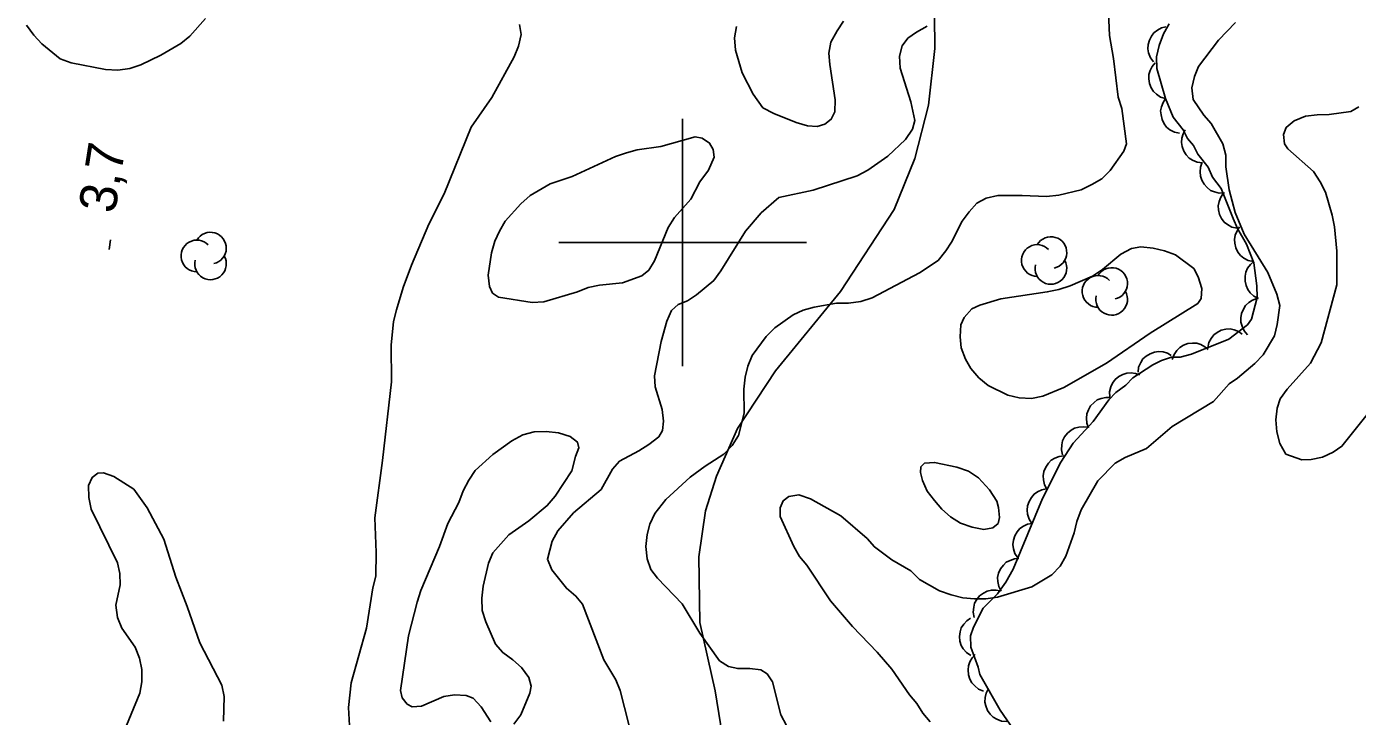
# Model space of a CAD drawing. Extents: x 282461 to 284471, y 5554090 to 5557646.
# Drawn here: x 283147 to 283254.5, y 5556961.7 to 5557017.5 of the extents above; entities that cross this region are included whole.
import ezdxf

# ---------------------------------------------------------------- set-up
doc = ezdxf.new("R2010")
doc.units = 0
for name, color, linetype in [('Niveau 1', 7, 'Continuous'), ('Niveau 2', 7, 'Continuous'), ('Niveau 22', 7, 'Continuous'), ('Niveau 3', 7, 'Continuous'), ('Niveau 44', 7, 'Continuous'), ('Niveau 61', 7, 'Continuous'), ('Niveau 7', 7, 'Continuous')]:
    doc.layers.add(name, color=color, linetype=linetype)

msp = doc.modelspace()

# ---------------------------------------------------------------- linework, layer by layer
at = {"layer": 'Niveau 1'}
for points in [[(283213, 5557017.88), (283212.49, 5557017.11)], [(283212.49, 5557017.11), (283211.98, 5557016.18), (283211.82, 5557015.31), (283211.89, 5557014.38), (283212.33, 5557011.54), (283212.29, 5557010.56), (283212.01, 5557009.97), (283211.49, 5557009.56), (283210.86, 5557009.38), (283210.1, 5557009.42), (283209.17, 5557009.7), (283207.36, 5557010.43), (283206.48, 5557010.88), (283205.71, 5557011.98), (283204.82, 5557013.71), (283204.27, 5557015.56), (283204.2, 5557016.54), (283204.36, 5557017.47)], [(283201.4, 5557004.9), (283200.67, 5557003.5), (283199.35, 5557002.03), (283198.84, 5557001.21), (283197.72, 5556998.53), (283197.27, 5556997.77), (283196.69, 5556997.3), (283195.13, 5556996.75), (283193.28, 5556996.55), (283192.35, 5556996.37), (283191.49, 5556996.01), (283188.77, 5556995.22), (283187.85, 5556995.15), (283185.11, 5556995.58), (283184.64, 5556995.92), (283184.4, 5556996.44), (283184.27, 5556997.36), (283184.54, 5556999.17), (283184.82, 5557000.1), (283185.21, 5557000.92), (283185.66, 5557001.73), (283186.92, 5557003.14), (283187.67, 5557003.79), (283189.28, 5557004.74), (283191.07, 5557005.34), (283194.58, 5557006.96), (283195.45, 5557007.26), (283196.32, 5557007.5), (283198.23, 5557007.76), (283201, 5557008.55), (283201.58, 5557008.44), (283202.17, 5557008.04), (283202.47, 5557007.52), (283202.54, 5557006.89), (283202.09, 5557005.84), (283201.4, 5557004.9)], [(283184.49, 5556961.28), (283183.72, 5556962.49), (283183.07, 5556963.17), (283182.49, 5556963.4), (283181.56, 5556963.44), (283180.69, 5556963.32), (283178.9, 5556962.54), (283178.15, 5556962.47), (283177.74, 5556962.7), (283177.33, 5556963.22), (283177.2, 5556963.79), (283177.84, 5556968.21), (283178.55, 5556970.95), (283178.83, 5556971.88), (283180.35, 5556975.44), (283181.02, 5556977.3), (283181.92, 5556979), (283182.26, 5556979.93), (283182.71, 5556980.81), (283183.22, 5556981.57), (283184.65, 5556982.86), (283186.2, 5556983.99), (283187.07, 5556984.46), (283187.99, 5556984.71), (283188.98, 5556984.72), (283189.97, 5556984.62), (283190.9, 5556984.34), (283191.49, 5556983.88), (283191.61, 5556983.42), (283191.33, 5556982.72), (283191.05, 5556981.56)], [(283191.05, 5556981.56), (283189.69, 5556979.51), (283189.06, 5556978.74), (283187.57, 5556977.51), (283185.96, 5556976.38), (283184.65, 5556974.92), (283184.31, 5556974.1), (283183.87, 5556972.24), (283183.77, 5556971.25), (283183.79, 5556970.26), (283184.09, 5556969.34), (283184.87, 5556967.55), (283185.46, 5556966.86), (283186.28, 5556966.29), (283186.98, 5556965.66), (283187.57, 5556964.86), (283187.76, 5556964.16), (283187.65, 5556963.58), (283186.92, 5556961.83), (283186.35, 5556961.07)]]:
    msp.add_lwpolyline(points, dxfattribs=at)
at = {"layer": 'Niveau 2'}
for points in [[(283234.41, 5557018.6), (283234.49, 5557016.74), (283234.81, 5557014.88), (283235.19, 5557011.75), (283235.49, 5557010.82), (283235.88, 5557007.98), (283235.65, 5557007.39), (283234.56, 5557005.81), (283233.87, 5557005.16), (283233.07, 5557004.69), (283232.2, 5557004.27), (283230.4, 5557003.84), (283229.41, 5557003.72), (283227.44, 5557003.81), (283225.46, 5557003.79), (283224.53, 5557003.6), (283223.78, 5557003.18), (283223.15, 5557002.48), (283222.58, 5557001.72), (283221.72, 5557000.02), (283221.27, 5556999.32), (283220.64, 5556998.55), (283219.14, 5556997.55), (283215.32, 5556995.53), (283214.4, 5556995.23), (283213.41, 5556995.1), (283212.42, 5556995.09), (283210.62, 5556994.77), (283209.75, 5556994.53), (283208.94, 5556994.17), (283207.44, 5556993.11), (283206.75, 5556992.4), (283205.61, 5556990.88), (283205.27, 5556990), (283205.05, 5556989.13), (283204.94, 5556988.14), (283204.97, 5556986.22), (283204.52, 5556984.41), (283204.01, 5556983.59), (283203.32, 5556982.89), (283201.82, 5556981.94), (283200.61, 5556981.05), (283198.65, 5556979.23), (283197.74, 5556978.11), (283197.34, 5556977.23), (283197.12, 5556976.42), (283197.01, 5556975.43), (283197.14, 5556974.44), (283197.44, 5556973.57), (283197.97, 5556972.88), (283199.97, 5556970.81), (283201.4, 5556968.44), (283202.99, 5556966.2), (283203.7, 5556965.74)], [(283146.98, 5557017.56), (283147.57, 5557016.75), (283148.22, 5557016.06), (283149.69, 5557014.86), (283150.57, 5557014.53), (283153.36, 5557013.98), (283154.35, 5557013.94), (283155.33, 5557014.07), (283156.2, 5557014.37), (283157.82, 5557015.14), (283159.43, 5557016.09), (283160.17, 5557016.68), (283161.43, 5557018.1)], [(283186.81, 5557017.62), (283186.94, 5557016.81), (283186.72, 5557015.87), (283186.39, 5557015), (283184.57, 5557011.72), (283182.92, 5557009.32), (283180.73, 5557003.95), (283179.49, 5557001.49), (283178.09, 5556998.17), (283177.42, 5556996.36), (283176.86, 5556994.55), (283176.64, 5556993.62), (283176.44, 5556991.7), (283176.48, 5556988.74), (283175.75, 5556982.4), (283175.12, 5556977.75), (283175.22, 5556974.96), (283175.19, 5556973.04), (283174.97, 5556972.11), (283174.44, 5556968.85), (283173.21, 5556964.42), (283173, 5556962.44), (283173.22, 5556958.55)], [(283191.17, 5556978.16), (283193.42, 5556980.05), (283194.33, 5556981.69), (283194.9, 5556982.33), (283196.46, 5556983.16), (283197.27, 5556983.69), (283198.07, 5556984.29), (283198.36, 5556984.81), (283198.46, 5556985.57), (283198.34, 5556986.5), (283197.79, 5556988.35), (283197.72, 5556989.22), (283198.27, 5556992.01), (283198.72, 5556993.65), (283199.11, 5556994.52), (283199.63, 5556994.99), (283200.38, 5556995.29), (283201.13, 5556995.77), (283202.51, 5556996.94), (283203.09, 5556997.71), (283205.08, 5557000.92), (283206.34, 5557002.39), (283207.78, 5557003.63), (283210.56, 5557004.24), (283214.09, 5557005.39), (283214.96, 5557005.86), (283216.57, 5557006.99), (283218.01, 5557008.34), (283218.58, 5557009.16), (283218.75, 5557009.86), (283218.44, 5557011.36), (283217.59, 5557014.09), (283217.52, 5557015.07), (283217.75, 5557015.89), (283218.2, 5557016.53), (283218.89, 5557017.01), (283219.76, 5557017.48)], [(283244.68, 5557017.77), (283243.3, 5557016.36), (283241.7, 5557014.24), (283241.36, 5557013.43), (283241.14, 5557012.49), (283241.27, 5557011.56), (283242.11, 5557010.3), (283242.7, 5557009.61), (283243.65, 5557007.99), (283243.9, 5557007.06), (283243.91, 5557006.13), (283244.17, 5557004.27), (283244.66, 5557002.42), (283245.38, 5557000.68), (283247.29, 5556997.57), (283248.01, 5556995.83), (283248.26, 5556994.91), (283248.04, 5556993.39), (283247.82, 5556992.46), (283246.92, 5556990.93), (283246.23, 5556990.23), (283244.85, 5556989.04), (283244.16, 5556988.57), (283242.9, 5556987.16), (283239.55, 5556985.14), (283237.48, 5556983.36), (283235.75, 5556982.64), (283234.94, 5556982.17), (283233.56, 5556980.75), (283232.2, 5556978.41), (283231.86, 5556977.47), (283231.64, 5556976.54), (283230.97, 5556974.67), (283230.52, 5556973.85), (283229.83, 5556973.14), (283228.22, 5556972.19), (283225.44, 5556971.34), (283224.51, 5556971.21), (283223.58, 5556971.2), (283222.64, 5556971.3), (283221.71, 5556971.53), (283220.77, 5556971.86), (283219.13, 5556972.77), (283218.43, 5556973.46), (283216.9, 5556974.37), (283215.49, 5556975.4), (283214.9, 5556976.09), (283212.78, 5556977.92), (283210.32, 5556979.28), (283209.38, 5556979.62), (283208.57, 5556979.49), (283208.11, 5556979.14), (283207.88, 5556978.55), (283207.89, 5556977.86), (283208.98, 5556975.43)], [(283234.26, 5556990.26), (283230.8, 5556988.3), (283229.12, 5556987.58), (283228.19, 5556987.39), (283227.2, 5556987.44), (283226.27, 5556987.66), (283224.69, 5556988.45), (283223.93, 5556989.08), (283223.28, 5556989.83), (283222.86, 5556990.58), (283222.5, 5556991.5), (283222.43, 5556992.37), (283222.47, 5556993.36), (283222.75, 5556993.95), (283223.38, 5556994.65), (283224.02, 5556994.95), (283225.7, 5556995.44), (283229.47, 5556996.01), (283230.39, 5556996.2), (283231.32, 5556996.5), (283233.11, 5556997.28), (283233.92, 5556997.81), (283235.41, 5556999.05), (283236.28, 5556999.53), (283237.03, 5556999.66), (283238.02, 5556999.55), (283238.95, 5556999.33), (283239.83, 5556999), (283241.3, 5556997.91), (283241.66, 5556997.22), (283241.96, 5556996.29), (283241.91, 5556995.48), (283241.63, 5556995.07), (283237.77, 5556992.69), (283234.26, 5556990.26)], [(283224.81, 5556980.03), (283223.92, 5556981), (283223.1, 5556981.52), (283222.17, 5556981.85), (283220.36, 5556982.23), (283219.55, 5556982.17), (283219.26, 5556981.87), (283219.21, 5556981.41), (283219.39, 5556980.77), (283219.75, 5556979.9), (283220.35, 5556979.15), (283220.94, 5556978.46), (283221.64, 5556977.83), (283222.46, 5556977.32), (283223.4, 5556976.99), (283224.33, 5556976.82), (283225.08, 5556976.95), (283225.49, 5556977.3), (283225.6, 5556977.77), (283225.53, 5556978.58), (283225.4, 5556979.1), (283224.81, 5556980.03)], [(283154.73, 5556960.19), (283156.14, 5556963.58), (283156.3, 5556964.51), (283156.29, 5556965.5), (283156.11, 5556966.42), (283155.75, 5556967.29), (283154.68, 5556968.85), (283154.32, 5556969.71), (283154.2, 5556970.7), (283154.53, 5556972.33), (283154.51, 5556973.26), (283154.33, 5556974.13), (283152.19, 5556978.46), (283152, 5556979.39), (283151.99, 5556980.38), (283152.27, 5556981.02), (283152.73, 5556981.37), (283153.2, 5556981.38), (283154.02, 5556981.1), (283155.65, 5556980.07), (283156.72, 5556978.57), (283158.08, 5556976.03), (283159.05, 5556972.96), (283159.95, 5556970.59)], [(283196.35, 5556958.3), (283194.94, 5556963.8), (283194.59, 5556964.67), (283193.64, 5556966.28), (283191.9, 5556970.79), (283191.37, 5556971.43), (283190.61, 5556972.06), (283189.43, 5556973.55), (283189.07, 5556974.42), (283189.46, 5556975.88), (283189.91, 5556976.7), (283191.17, 5556978.16)], [(283208.98, 5556975.43), (283209.45, 5556974.62), (283210.04, 5556973.93), (283211.95, 5556971.05), (283213.72, 5556968.98), (283215.73, 5556966.91), (283216.91, 5556965.53), (283218.33, 5556963.45), (283218.92, 5556962.76), (283219.4, 5556961.96), (283219.99, 5556961.27)], [(283159.95, 5556970.59), (283160.97, 5556967.64), (283162.75, 5556964.24), (283162.94, 5556963.31), (283162.9, 5556961.33)], [(283203.7, 5556965.74), (283204.45, 5556965.57), (283205.44, 5556965.59), (283206.31, 5556965.48), (283206.84, 5556965.14), (283207.26, 5556964.5), (283207.93, 5556961.84), (283208.4, 5556960.97)]]:
    msp.add_lwpolyline(points, dxfattribs=at)
at = {"layer": 'Niveau 22'}
msp.add_lwpolyline([(283220.34, 5557018.35), (283220.38, 5557015.68), (283219.86, 5557011.11), (283218.76, 5557006.8), (283217.08, 5557002.68), (283212.76, 5556996.05), (283207.5, 5556989.64), (283204.43, 5556984.98), (283202.74, 5556981.13), (283201.85, 5556978.32), (283201.32, 5556974.6), (283201.39, 5556969.29), (283202.64, 5556963.77), (283203.66, 5556957.44)], dxfattribs=at)
at = {"layer": 'Niveau 3'}
msp.add_line((283153.64, 5556999.44), (283153.76, 5557000.23), dxfattribs=at)
at = {"layer": 'Niveau 44'}
for points in [[(283227.56, 5556959.45), (283225.67, 5556962.21), (283224.01, 5556965.1), (283223.88, 5556965.68), (283223.28, 5556967.3), (283223.27, 5556968.23), (283223.5, 5556968.93), (283224.29, 5556970.45), (283225.44, 5556971.62), (283226.13, 5556972.56), (283226.7, 5556973.61), (283229.07, 5556979.33), (283230.55, 5556982.26), (283231.57, 5556983.78), (283233.18, 5556985.54), (283234.44, 5556987.3), (283235.01, 5556987.89), (283235.82, 5556988.48), (283236.39, 5556989.06), (283238.01, 5556990.13), (283238.7, 5556990.48), (283239.51, 5556990.73), (283240.21, 5556990.73), (283241.13, 5556990.98), (283244.14, 5556992.18), (283245.64, 5556993.35), (283245.98, 5556993.82), (283246.43, 5556995.57), (283246.41, 5556996.5), (283246.16, 5556998.36), (283245.56, 5556999.86), (283244.85, 5557001.13), (283244.49, 5557001.94), (283243.53, 5557004.37), (283242.83, 5557005.29), (283242.47, 5557006.1), (283241.64, 5557007.14), (283241.28, 5557007.83), (283240.81, 5557008.4), (283240.46, 5557009.1), (283239.63, 5557010.13), (283239.03, 5557011.64), (283238.31, 5557014.07), (283238.3, 5557015), (283238.52, 5557015.93), (283238.85, 5557016.86), (283239.31, 5557017.68)], [(283238.05, 5557014.6), (283237.8, 5557014.93), (283237.66, 5557015.32), (283237.59, 5557015.65), (283237.62, 5557016), (283237.72, 5557016.36), (283237.9, 5557016.69), (283238.09, 5557016.96), (283238.38, 5557017.17), (283238.71, 5557017.35), (283239.06, 5557017.44)], [(283239.03, 5557011.63), (283238.63, 5557011.76), (283238.3, 5557011.99), (283238.05, 5557012.21), (283237.87, 5557012.51), (283237.73, 5557012.86), (283237.68, 5557013.24), (283237.68, 5557013.57), (283237.78, 5557013.91), (283237.95, 5557014.24), (283238.18, 5557014.52)], [(283240.15, 5557008.83), (283239.74, 5557008.92), (283239.38, 5557009.12), (283239.11, 5557009.32), (283238.9, 5557009.6), (283238.74, 5557009.94), (283238.66, 5557010.31), (283238.62, 5557010.64), (283238.7, 5557010.98), (283238.83, 5557011.33), (283239.03, 5557011.63)], [(283242.01, 5557006.44), (283241.59, 5557006.49), (283241.21, 5557006.65), (283240.93, 5557006.82), (283240.69, 5557007.08), (283240.49, 5557007.39), (283240.37, 5557007.76), (283240.31, 5557008.08), (283240.34, 5557008.43), (283240.44, 5557008.79), (283240.61, 5557009.11)], [(283243.79, 5557004.03), (283243.37, 5557004), (283242.98, 5557004.1), (283242.67, 5557004.22), (283242.39, 5557004.44), (283242.14, 5557004.71), (283241.96, 5557005.05), (283241.84, 5557005.36), (283241.82, 5557005.71), (283241.85, 5557006.08), (283241.97, 5557006.42)], [(283244.8, 5557001.16), (283244.39, 5557001.25), (283244.03, 5557001.46), (283243.77, 5557001.66), (283243.56, 5557001.94), (283243.39, 5557002.27), (283243.31, 5557002.65), (283243.28, 5557002.97), (283243.35, 5557003.32), (283243.49, 5557003.67), (283243.69, 5557003.97)], [(283246.12, 5556998.46), (283245.71, 5556998.55), (283245.35, 5556998.75), (283245.09, 5556998.95), (283244.88, 5556999.23), (283244.71, 5556999.56), (283244.63, 5556999.94), (283244.59, 5557000.26), (283244.66, 5557000.61), (283244.8, 5557000.96), (283245, 5557001.26)], [(283246.55, 5556995.48), (283246.17, 5556995.67), (283245.87, 5556995.95), (283245.67, 5556996.2), (283245.53, 5556996.53), (283245.45, 5556996.89), (283245.46, 5556997.28), (283245.51, 5556997.6), (283245.66, 5556997.92), (283245.88, 5556998.23), (283246.15, 5556998.47)], [(283245.65, 5556992.55), (283245.38, 5556992.87), (283245.21, 5556993.24), (283245.11, 5556993.56), (283245.11, 5556993.91), (283245.17, 5556994.28), (283245.32, 5556994.63), (283245.49, 5556994.91), (283245.75, 5556995.15), (283246.06, 5556995.35), (283246.4, 5556995.47)], [(283242.43, 5556991.5), (283242.52, 5556991.91), (283242.72, 5556992.26), (283242.92, 5556992.53), (283243.2, 5556992.74), (283243.53, 5556992.91), (283243.91, 5556992.99), (283244.24, 5556993.02), (283244.58, 5556992.95), (283244.93, 5556992.82), (283245.23, 5556992.61)], [(283239.57, 5556990.56), (283239.71, 5556990.95), (283239.95, 5556991.29), (283240.17, 5556991.53), (283240.48, 5556991.7), (283240.83, 5556991.83), (283241.21, 5556991.87), (283241.54, 5556991.87), (283241.88, 5556991.76), (283242.21, 5556991.58), (283242.48, 5556991.35)], [(283236.8, 5556989.52), (283236.85, 5556989.93), (283237.02, 5556990.31), (283237.2, 5556990.59), (283237.46, 5556990.82), (283237.77, 5556991.02), (283238.14, 5556991.13), (283238.46, 5556991.2), (283238.82, 5556991.16), (283239.17, 5556991.06), (283239.49, 5556990.88)], [(283234.51, 5556987.53), (283234.5, 5556987.95), (283234.6, 5556988.34), (283234.73, 5556988.65), (283234.96, 5556988.92), (283235.24, 5556989.17), (283235.58, 5556989.34), (283235.89, 5556989.45), (283236.24, 5556989.47), (283236.61, 5556989.43), (283236.95, 5556989.3)], [(283232.81, 5556985.02), (283232.66, 5556985.41), (283232.64, 5556985.82), (283232.66, 5556986.15), (283232.79, 5556986.48), (283232.97, 5556986.8), (283233.25, 5556987.07), (283233.5, 5556987.28), (283233.83, 5556987.4), (283234.2, 5556987.48), (283234.56, 5556987.47)], [(283230.71, 5556982.84), (283230.61, 5556983.25), (283230.64, 5556983.66), (283230.7, 5556983.98), (283230.87, 5556984.3), (283231.09, 5556984.59), (283231.4, 5556984.83), (283231.67, 5556985), (283232.02, 5556985.09), (283232.39, 5556985.12), (283232.75, 5556985.07)], [(283229.44, 5556980.07), (283229.24, 5556980.43), (283229.15, 5556980.83), (283229.13, 5556981.16), (283229.2, 5556981.51), (283229.34, 5556981.85), (283229.57, 5556982.16), (283229.79, 5556982.41), (283230.09, 5556982.58), (283230.44, 5556982.71), (283230.8, 5556982.76)], [(283228.23, 5556977.31), (283228, 5556977.66), (283227.88, 5556978.05), (283227.83, 5556978.38), (283227.88, 5556978.73), (283227.99, 5556979.08), (283228.2, 5556979.41), (283228.4, 5556979.67), (283228.69, 5556979.86), (283229.03, 5556980.02), (283229.39, 5556980.09)], [(283227.08, 5556974.52), (283226.85, 5556974.87), (283226.73, 5556975.26), (283226.68, 5556975.59), (283226.73, 5556975.94), (283226.84, 5556976.3), (283227.04, 5556976.62), (283227.25, 5556976.88), (283227.54, 5556977.08), (283227.88, 5556977.23), (283228.23, 5556977.31)], [(283225.73, 5556971.83), (283225.54, 5556972.2), (283225.46, 5556972.6), (283225.45, 5556972.93), (283225.53, 5556973.28), (283225.68, 5556973.62), (283225.92, 5556973.92), (283226.15, 5556974.16), (283226.46, 5556974.32), (283226.81, 5556974.44), (283227.17, 5556974.48)], [(283223.56, 5556969.71), (283223.48, 5556970.12), (283223.52, 5556970.53), (283223.59, 5556970.85), (283223.77, 5556971.16), (283224, 5556971.44), (283224.32, 5556971.67), (283224.6, 5556971.83), (283224.95, 5556971.91), (283225.32, 5556971.92), (283225.67, 5556971.86)], [(283223.29, 5556966.62), (283222.94, 5556966.86), (283222.68, 5556967.17), (283222.5, 5556967.45), (283222.41, 5556967.79), (283222.37, 5556968.16), (283222.43, 5556968.54), (283222.52, 5556968.86), (283222.71, 5556969.16), (283222.96, 5556969.43), (283223.25, 5556969.64)], [(283224.31, 5556963.76), (283223.92, 5556963.92), (283223.6, 5556964.17), (283223.37, 5556964.41), (283223.2, 5556964.72), (283223.09, 5556965.08), (283223.07, 5556965.46), (283223.09, 5556965.79), (283223.21, 5556966.12), (283223.4, 5556966.44), (283223.65, 5556966.71)], [(283226.19, 5556961.3), (283225.77, 5556961.33), (283225.39, 5556961.48), (283225.1, 5556961.64), (283224.85, 5556961.89), (283224.64, 5556962.19), (283224.51, 5556962.55), (283224.43, 5556962.87), (283224.45, 5556963.23), (283224.53, 5556963.59), (283224.69, 5556963.91)]]:
    msp.add_lwpolyline(points, dxfattribs=at)
for centre, start, end in [((283161.84, 5556999.55), 282.2692, 149.7263), ((283229.76, 5556999.19), 282.2692, 149.7263), ((283160.74, 5556998.92), 44.1154, 269.804), ((283228.66, 5556998.55), 44.1154, 269.804), ((283161.84, 5556998.28), 166.9369, 29.6212), ((283229.76, 5556997.91), 166.9369, 29.6212), ((283233.57, 5556996.05), 44.1154, 269.804), ((283234.67, 5556996.69), 282.2692, 149.7263), ((283234.67, 5556995.41), 166.9369, 29.6212)]:
    msp.add_arc(centre, 1.28, start, end, dxfattribs=at)
at = {"layer": 'Niveau 61'}
for points in [[(283200, 5556990), (283200, 5557010)], [(283190, 5557000), (283210, 5557000)]]:
    msp.add_lwpolyline(points, dxfattribs=at)
at = {"layer": 'Niveau 7'}
msp.add_lwpolyline([(283254.64, 5557010.96), (283254, 5557010.6), (283252.26, 5557010.34), (283251.27, 5557010.33), (283250.34, 5557010.2), (283249.42, 5557009.84), (283248.78, 5557009.31), (283248.56, 5557008.72), (283248.63, 5557007.97), (283248.92, 5557007.57), (283250.99, 5557005.73), (283251.52, 5557004.92), (283251.94, 5557004.06), (283252.49, 5557002.2), (283252.68, 5557001.28), (283252.88, 5556999.3), (283252.86, 5556996.57), (283251.59, 5556991.9), (283250.74, 5556990.26), (283248.85, 5556988.14), (283248.28, 5556987.37), (283248.05, 5556986.62), (283247.95, 5556985.68), (283248.02, 5556984.7), (283248.27, 5556983.77), (283248.75, 5556982.9), (283250.03, 5556982.45), (283250.79, 5556982.46), (283251.72, 5556982.65), (283252.58, 5556983.07), (283253.28, 5556983.54), (283256.19, 5556987.19)], dxfattribs=at)

# ---------------------------------------------------------------- texts
at = {"layer": 'Niveau 3'}
msp.add_text('3,7  ', height=3, rotation=81.0957, dxfattribs=at).set_placement((283154.12, 5557002.28))

doc.saveas('drawing.dxf')
